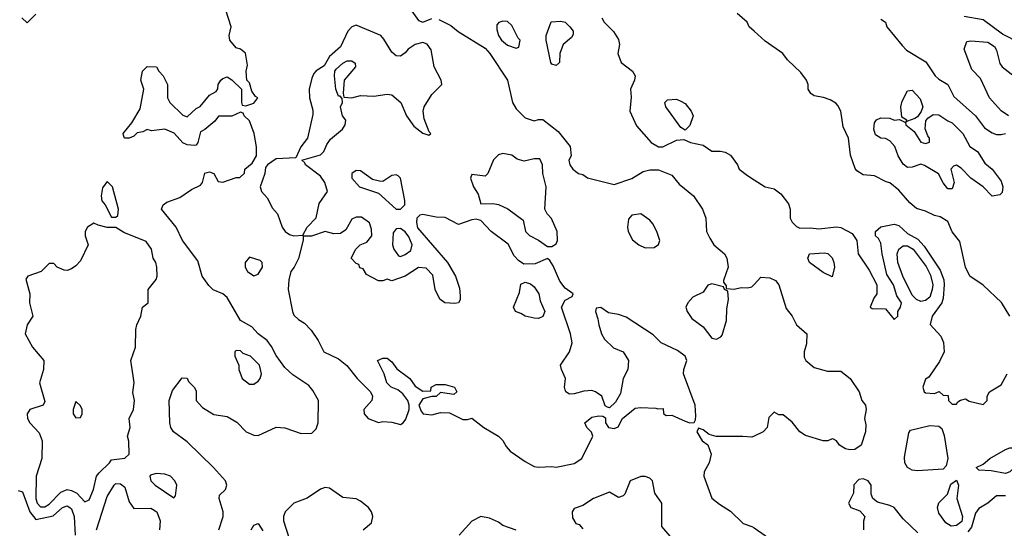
# Model space of a CAD drawing. Header units: inches. Extents: x 2380249 to 2585472, y 382747 to 546448.
# Tile 578 of 626: x 2556697 to 2561125, y 473596 to 475882. Entities that reach past the tile are written whole.
import ezdxf

# ---------------------------------------------------------------- set-up
doc = ezdxf.new("R2010")
doc.units = ezdxf.units.IN
doc.header["$MEASUREMENT"] = 0
doc.layers.add('C5457', color=7, linetype='Continuous')
doc.layers.add('C5467', color=7, linetype='Continuous')

msp = doc.modelspace()

# ---------------------------------------------------------------- linework, layer by layer
at = {"layer": 'C5457', "color": 4}
for points, elevation in [([(2556770, 475906), (2556730, 475868), (2556706, 475890)], 24), ([(2557592.7, 473590), (2557612.7, 473650), (2557612.3, 473670), (2557594, 473730), (2557595.3, 473744.7), (2557622, 473770), (2557628.7, 473790), (2557622, 473810), (2557569, 473870), (2557450, 473984.5), (2557389.2, 474030), (2557377.2, 474050), (2557372.7, 474070), (2557369.2, 474170), (2557384.7, 474215.3), (2557427.3, 474272.7), (2557450, 474271.3), (2557456, 474256), (2557482, 474230), (2557490, 474214), (2557490.8, 474170), (2557518.8, 474138.8), (2557570, 474107.3), (2557630, 474098.8), (2557673.7, 474073.7), (2557716, 474030), (2557750, 474015.5), (2557770, 474013.4), (2557850, 474051), (2557890, 474047.3), (2557962.8, 474022.8), (2558010, 474023.8), (2558030, 474044), (2558038.7, 474070), (2558040.9, 474170), (2558015.8, 474215.8), (2557997.4, 474237.4), (2557925.3, 474285.3), (2557890, 474319.3), (2557850, 474372.7), (2557830, 474412.7), (2557810, 474439.5), (2557769.2, 474470), (2557741.2, 474501.2), (2557689.3, 474530), (2557630, 474632.7), (2557610, 474649.3), (2557567.6, 474667.6), (2557547.6, 474687.6), (2557518, 474730), (2557498, 474798), (2557429.3, 474890), (2557401.2, 474950), (2557335.3, 475030), (2557342, 475050), (2557358.6, 475061.4), (2557417.5, 475082.5), (2557470, 475118), (2557510, 475138), (2557519, 475150), (2557530, 475192), (2557550, 475198), (2557570, 475191.3), (2557590, 475154), (2557610, 475152), (2557670, 475172), (2557687.3, 475172.7), (2557708.4, 475191.6), (2557709, 475210), (2557742.7, 475237.3), (2557762, 475270), (2557761.2, 475310), (2557752, 475370), (2557730, 475428), (2557706, 475450), (2557702, 475462), (2557690, 475466), (2557651.2, 475448.9), (2557591.3, 475448.7), (2557574.4, 475425.6), (2557530, 475389), (2557510, 475378), (2557498, 475330), (2557490, 475318), (2557483.6, 475316.4), (2557450, 475319), (2557430, 475329), (2557392, 475372), (2557350, 475389.4), (2557290, 475382), (2557270, 475388), (2557250, 475378), (2557226, 475374), (2557210, 475358), (2557190, 475348.7), (2557168, 475350), (2557163.1, 475363.1), (2557162, 475370), (2557202, 475418), (2557239.3, 475480.7), (2557255.3, 475570), (2557242, 475610), (2557248.7, 475650), (2557270, 475672), (2557312, 475670), (2557322, 475650), (2557342, 475630), (2557362, 475590), (2557362, 475530), (2557372, 475510), (2557430, 475452), (2557450, 475444.7), (2557490, 475482), (2557508.4, 475491.6), (2557550, 475542), (2557580.4, 475559.6), (2557588.7, 475571.3), (2557589, 475590), (2557602, 475610), (2557610, 475618), (2557630, 475624.7), (2557651.2, 475611.1), (2557694, 475570), (2557694, 475510), (2557698, 475498), (2557714, 475494), (2557750, 475506), (2557768, 475530), (2557757.2, 475537.2), (2557740.2, 475560.2), (2557730, 475598), (2557718, 475610), (2557715.3, 475650), (2557722, 475678), (2557712, 475732), (2557690, 475748.7), (2557670, 475755.3), (2557642, 475790), (2557639, 475810), (2557648.7, 475850), (2557624.5, 475924.5)], 24), ([(2558460.7, 475920.7), (2558490, 475878.8), (2558510, 475870.8), (2558550, 475886.8)], 24), ([(2559314.8, 475890), (2559326, 475870), (2559368, 475828), (2559390, 475792), (2559394, 475770), (2559387.3, 475730), (2559401, 475690), (2559452, 475650), (2559464.7, 475630), (2559461, 475610), (2559444, 475570), (2559446.4, 475533.6), (2559441, 475470), (2559470, 475404.7), (2559536, 475330), (2559570, 475310.8), (2559589.1, 475310.9), (2559650, 475341), (2559683.6, 475343.6), (2559714, 475330), (2559770, 475318), (2559810, 475291.3), (2559849.1, 475290.9), (2559870, 475286), (2559893.2, 475273.2), (2559924.7, 475230), (2559932, 475210), (2559970, 475181), (2560000, 475162.3)], 28), ([(2560000, 475830.2), (2559978, 475850), (2559968.7, 475870), (2559924, 475910)], 28), ([(2558582.5, 475882.5), (2558635.5, 475855.5), (2558668.7, 475828.7), (2558790, 475753.4), (2558810.5, 475730), (2558890.6, 475610), (2558913.4, 475510), (2558930, 475481), (2558970, 475441), (2559010, 475426.8), (2559030, 475434), (2559050, 475434), (2559118.8, 475378.8), (2559172.1, 475312.1), (2559177.3, 475270), (2559166.8, 475250), (2559171, 475230), (2559184.7, 475210), (2559210, 475191), (2559230, 475186), (2559250, 475171), (2559370, 475141), (2559450, 475167.7), (2559500.1, 475199.9), (2559530, 475207.7), (2559570, 475207.7), (2559630, 475182.8), (2559662, 475142), (2559727.3, 475090), (2559767.3, 475030), (2559782, 474990), (2559786, 474930), (2559799.8, 474899.8), (2559818, 474870), (2559866, 474830), (2559877.3, 474810), (2559882.8, 474770), (2559862, 474710), (2559862, 474702), (2559874, 474686), (2559874, 474674), (2559910, 474670.8), (2559941.6, 474678.4), (2559970, 474676.4), (2559990, 474681.6), (2560000, 474692.4)], 24), ([(2560000, 474010.1), (2559990, 474005.2), (2559949.3, 474009.3), (2559829, 474009), (2559797.2, 474017.2), (2559770, 474039), (2559750, 474046), (2559742, 474030), (2559766, 473990), (2559790.9, 473970.9), (2559806.8, 473930), (2559797.3, 473890), (2559774.8, 473850), (2559774, 473830), (2559810, 473731.3), (2559844.1, 473704.1), (2559894, 473674), (2559950, 473618), (2559990, 473604.7), (2560000, 473598)], 24), ([(2559639.7, 473539.7), (2559584, 473604), (2559585.2, 473710), (2559553.6, 473753.6), (2559542, 473810), (2559530, 473822), (2559510, 473828.7), (2559490, 473828.7), (2559442, 473810), (2559418, 473750), (2559410, 473742), (2559390, 473735.3), (2559350, 473758), (2559278, 473730), (2559230, 473699), (2559190, 473686), (2559182, 473670), (2559183.6, 473643.6), (2559198, 473618), (2559212.7, 473612.7), (2559230, 473594)], 24), ([(2556690, 473766.8), (2556710, 473760.7), (2556742.2, 473670), (2556770, 473635.8), (2556847.7, 473652.3), (2556890, 473690.4), (2556910, 473697.1), (2556922.8, 473690), (2556930, 473684), (2556941.5, 473650), (2556945.9, 473565.9)], 24), ([(2557042, 473590), (2557090, 473738.8), (2557121.2, 473790), (2557130, 473797.3), (2557150, 473796.3), (2557170, 473781), (2557190, 473716), (2557210, 473685.5), (2557286.6, 473686.6), (2557313, 473670), (2557328.2, 473630), (2557326, 473590)], 24), ([(2558242, 473590), (2558279.3, 473620.7), (2558285.2, 473650), (2558279.3, 473670), (2558265.2, 473690), (2558230, 473718.4), (2558210, 473729.5), (2558150, 473735.1), (2558090, 473776.2), (2558070, 473779.6), (2558050, 473771.6), (2557990, 473731.5), (2557930, 473709.6), (2557890.2, 473669.8), (2557883.2, 473650), (2557884, 473630), (2557908.7, 473550)], 24), ([(2558930, 473588), (2558870, 473609), (2558850, 473624), (2558810, 473642), (2558770, 473648.7), (2558730, 473628.7), (2558673.8, 473566.2)], 24), ([(2557738, 473590), (2557750, 473611), (2557770, 473618), (2557790, 473584.7)], 16)]:
    msp.add_lwpolyline(points, dxfattribs=dict(at, elevation=elevation))
for points, elevation in [([(2558210, 475856.9), (2558190, 475849.6), (2558172.4, 475830), (2558139.7, 475760.3), (2558090, 475716), (2558065.5, 475674.5), (2558030, 475652), (2558020.3, 475639.7), (2558010, 475619), (2557998.8, 475570), (2557999.5, 475530), (2558014.6, 475474.6), (2558015.1, 475455.1), (2557990.8, 475350), (2557960.7, 475310), (2557938.8, 475261.2), (2557850, 475256), (2557810.9, 475229.1), (2557802.8, 475217.2), (2557798.8, 475190), (2557778, 475130), (2557784.7, 475110), (2557810, 475082), (2557834.4, 475034.4), (2557856, 475010), (2557878, 474950), (2557891.3, 474930), (2557910, 474916), (2557930, 474911), (2557970, 474914), (2557989, 474950), (2558030, 474991.3), (2558044.1, 475055.9), (2558081.2, 475110), (2558069.3, 475150), (2558050, 475179), (2557982, 475230), (2557979, 475239), (2557966, 475250), (2558050, 475274.8), (2558065.2, 475290), (2558078.7, 475321.3), (2558095.2, 475344.8), (2558149.3, 475390), (2558161.2, 475410), (2558164, 475430), (2558149.2, 475450), (2558139, 475490), (2558148, 475510), (2558147.3, 475527.3), (2558138, 475538), (2558130, 475538), (2558119, 475570), (2558112.7, 475630), (2558114, 475650), (2558120.2, 475659.8), (2558150, 475686.8), (2558170, 475697.3), (2558190, 475697.3), (2558206, 475686), (2558206.8, 475670), (2558156.3, 475610), (2558151.3, 475551.3), (2558154, 475534), (2558190, 475530.8), (2558230, 475540.4), (2558290, 475538.7), (2558350, 475546.7), (2558370, 475543.8), (2558410.2, 475510.2), (2558436.4, 475450), (2558470, 475404), (2558510, 475371.3), (2558536.4, 475363.6), (2558546, 475370), (2558538, 475378), (2558516.6, 475436.6), (2558511.6, 475470), (2558516.3, 475490), (2558550, 475545.5), (2558595.3, 475590), (2558592.7, 475610), (2558560.5, 475670), (2558546.9, 475746.9), (2558530, 475772), (2558510, 475778.7), (2558474.8, 475770), (2558443.8, 475750), (2558430, 475732.3), (2558410, 475718), (2558390, 475719.5), (2558370, 475735.1), (2558334.9, 475794.9), (2558320.7, 475810)], 24), ([(2558870, 475875.3), (2558851.2, 475868.9), (2558842, 475858), (2558842.8, 475837.2), (2558850.7, 475810), (2558864, 475790), (2558890, 475766.8), (2558930, 475754), (2558942, 475758), (2558948, 475790), (2558939, 475799), (2558910, 475855.3), (2558890, 475874)], 28), ([(2559110, 475675.3), (2559090, 475682), (2559086, 475690), (2559064.5, 475790), (2559064.5, 475810), (2559087.3, 475872.7), (2559130, 475874.8), (2559150, 475870.7), (2559171, 475850), (2559186, 475830), (2559185.4, 475814.6), (2559178, 475802), (2559141, 475770), (2559126, 475730), (2559124.7, 475690)], 24), ([(2559690, 475386), (2559670, 475398), (2559602, 475490), (2559598, 475510), (2559610, 475522), (2559650, 475524.7), (2559670, 475516), (2559690, 475504.7), (2559716, 475470), (2559726, 475450), (2559710, 475406)], 28), ([(2558870, 475281.2), (2558850, 475274), (2558827.5, 475252.5), (2558802, 475190), (2558790, 475178), (2558730, 475186), (2558724.7, 475170), (2558738, 475130), (2558758, 475098), (2558770, 475054), (2558824, 475056), (2558850, 475050.6), (2558892.3, 475032.3), (2558961, 474981), (2558971.3, 474930), (2558990, 474911.3), (2559030, 474891), (2559070, 474862), (2559090, 474862), (2559110, 474874), (2559115.3, 474890), (2559113.2, 474930), (2559088.8, 474988.9), (2559068.8, 475008.9), (2559058, 475030), (2559064.5, 475130), (2559049.2, 475190), (2559048.7, 475230), (2559036, 475256), (2559010, 475257.2), (2558965.6, 475245.6), (2558934.8, 475254.8), (2558910, 475272.7)], 24), ([(2558210, 475204), (2558191.3, 475190), (2558191, 475170), (2558224.7, 475130), (2558310, 475102.8), (2558390, 475031), (2558410, 475031), (2558429, 475050), (2558429.3, 475070), (2558409.3, 475169.3), (2558399.5, 475179.5), (2558390, 475185.2), (2558370, 475181.2), (2558330, 475155.1), (2558315.5, 475155.5), (2558284.1, 475164.1), (2558230, 475202)], 24), ([(2557090, 475155.3), (2557070, 475126), (2557064, 475090), (2557067.1, 475067.1), (2557082, 475050), (2557110, 474994), (2557130, 474994), (2557138, 475002), (2557142, 475030), (2557114, 475130)], 28), ([(2558510, 475006.6), (2558496.8, 475003.2), (2558482.8, 474990), (2558480.7, 474970), (2558485.8, 474945.8), (2558620.7, 474790), (2558657.3, 474730), (2558675.3, 474675.3), (2558678.4, 474641.6), (2558677.1, 474622.9), (2558670.7, 474609.3), (2558654, 474606), (2558609.5, 474609.5), (2558586.6, 474626.6), (2558565.2, 474670), (2558554.5, 474734.5), (2558524.7, 474764.7), (2558490, 474768.7), (2558430.9, 474729.1), (2558370, 474708.7), (2558350, 474715.3), (2558330, 474708), (2558310, 474708), (2558256.4, 474736.4), (2558242, 474762), (2558227.3, 474767.3), (2558222, 474782), (2558210, 474786), (2558188, 474810), (2558208, 474850), (2558228, 474870), (2558258.6, 474881.4), (2558281.2, 474910), (2558279, 474941), (2558269.4, 474969.4), (2558233.8, 474993.8), (2558210, 474995.1), (2558190, 474985.2), (2558163.1, 474936.9), (2558139.5, 474920.5), (2558110, 474919.6), (2558070, 474929.6), (2558009.4, 474909.4), (2557971.6, 474908.4), (2557971.6, 474891.6), (2557950, 474808), (2557931.3, 474770), (2557916, 474750), (2557907.9, 474712.1), (2557903.8, 474670), (2557923.1, 474570), (2557930, 474554.8), (2557950, 474534), (2557978, 474518), (2558007.1, 474487.1), (2558039.8, 474439.8), (2558064.7, 474390), (2558130, 474357.3), (2558168.6, 474328.5), (2558214, 474270), (2558274.8, 474210), (2558282.8, 474190), (2558281, 474170), (2558244.7, 474130), (2558246, 474110), (2558264.7, 474090), (2558310, 474071.3), (2558330, 474076), (2558370, 474074), (2558410, 474062.8), (2558422, 474070), (2558433.6, 474086.4), (2558448.7, 474130), (2558448.7, 474150), (2558442, 474170), (2558420.2, 474200.2), (2558398, 474218), (2558368, 474230), (2558348.7, 474250), (2558335.3, 474290), (2558306, 474350), (2558330, 474361), (2558350, 474361), (2558370, 474344.7), (2558393.4, 474313.4), (2558451, 474270), (2558474.8, 474234.8), (2558510, 474212), (2558546, 474214), (2558548, 474230), (2558570, 474242), (2558610, 474242), (2558652, 474230), (2558662, 474210), (2558650, 474198), (2558590, 474206), (2558570, 474188), (2558550, 474188), (2558510, 474178), (2558491.3, 474150), (2558502, 474122), (2558511.2, 474111.1), (2558550, 474106), (2558590, 474116), (2558630, 474114.8), (2558690, 474084.7), (2558710, 474084.7), (2558730, 474091.3), (2558784.7, 474050), (2558850, 474011), (2558870, 473991), (2558884.4, 473964.4), (2558902.8, 473942.8), (2558970, 473896.3), (2559010, 473874.8), (2559030, 473870.7), (2559090, 473874), (2559110, 473870.7), (2559190, 473887.7), (2559225.2, 473910), (2559274, 474010), (2559268.8, 474028.9), (2559248, 474050), (2559238, 474070), (2559270, 474096), (2559302, 474102), (2559319.6, 474099.6), (2559332, 474092), (2559332, 474070), (2559344.7, 474050), (2559370, 474044.7), (2559388.4, 474051.6), (2559408, 474090), (2559464.5, 474135.5), (2559490, 474139.1), (2559556.9, 474136.9), (2559567.3, 474132.7), (2559590, 474134), (2559592.7, 474112.7), (2559603.6, 474103.6), (2559630, 474104.7), (2559690, 474077.3), (2559710, 474071), (2559730, 474072), (2559736.5, 474083.5), (2559738, 474102), (2559734, 474150), (2559682, 474290), (2559683.7, 474310), (2559697.2, 474350), (2559689, 474370), (2559655.3, 474395.3), (2559582, 474430), (2559545.4, 474465.4), (2559424.9, 474544.9), (2559390, 474557.6), (2559344.1, 474564.1), (2559310, 474588), (2559290, 474586), (2559286, 474570), (2559297.3, 474537.3), (2559300.7, 474510), (2559313.4, 474470), (2559326.2, 474446.2), (2559367.3, 474407.3), (2559411.3, 474390), (2559434.8, 474350), (2559431, 474310), (2559410.9, 474269.1), (2559398, 474202), (2559376.9, 474163.1), (2559350, 474138), (2559340.4, 474140.4), (2559330, 474146), (2559315.3, 474190), (2559286, 474210), (2559270, 474215.3), (2559233.2, 474213.2), (2559190, 474200.7), (2559170, 474199.5), (2559153.2, 474210), (2559150, 474218), (2559147.3, 474230), (2559152, 474270), (2559132.7, 474310), (2559129.2, 474330), (2559169.2, 474390), (2559181.2, 474430), (2559173.2, 474470), (2559134, 474590), (2559150, 474622), (2559182, 474638), (2559186, 474650), (2559150, 474675.3), (2559126.3, 474706.3), (2559096.4, 474776.4), (2559080.4, 474800.4), (2559070, 474808), (2559015.3, 474784.7), (2558963.7, 474783.7), (2558939.5, 474799.5), (2558920.1, 474820.1), (2558893.8, 474873.8), (2558817.2, 474930), (2558770, 474979), (2558750, 474985.2), (2558730, 474982.7), (2558670, 474961.2), (2558610, 474992.7), (2558570, 474994)], 24), ([(2559490, 475009.2), (2559450, 475004), (2559434, 474986), (2559430.6, 474950), (2559433.4, 474930), (2559452.8, 474892.8), (2559481, 474870), (2559510, 474857.3), (2559550, 474858), (2559569, 474871), (2559575.3, 474890), (2559562.7, 474930), (2559544.8, 474964.8), (2559530, 474981.2)], 24), ([(2557030, 474968), (2557002, 474950), (2556991.3, 474930), (2556991.3, 474910), (2557004.7, 474870), (2556970, 474798), (2556950, 474775.3), (2556930, 474762), (2556910, 474755.3), (2556896.4, 474756.4), (2556866, 474770), (2556850, 474786), (2556830, 474786), (2556794, 474750), (2556734, 474730), (2556724.7, 474715.3), (2556742.8, 474650), (2556740.7, 474610), (2556756, 474550), (2556731.3, 474510), (2556722, 474470), (2556754.8, 474410), (2556806, 474350), (2556804.7, 474310), (2556786, 474250), (2556810, 474166), (2556802, 474150), (2556742, 474130), (2556731.3, 474110), (2556732, 474090), (2556742, 474070), (2556784.9, 474024.9), (2556798, 473990), (2556796.3, 473910), (2556770.7, 473830), (2556768.9, 473730), (2556775.5, 473710), (2556790, 473693.4), (2556810, 473693), (2556830, 473704.9), (2556881.3, 473758.7), (2556910, 473770.4), (2556930, 473766.7), (2556954.4, 473754.4), (2556990, 473716), (2557010, 473724.7), (2557029.6, 473770.4), (2557042.9, 473830), (2557054.9, 473845.1), (2557101.2, 473890), (2557110, 473904.7), (2557169.1, 473910.9), (2557188.7, 473930), (2557188.4, 473988.4), (2557182, 474010), (2557194, 474050), (2557188.7, 474090), (2557209.1, 474130.9), (2557214, 474170), (2557206.3, 474206.3), (2557211.7, 474251.7), (2557197.2, 474350), (2557218, 474410), (2557219, 474490), (2557224, 474510), (2557242, 474550), (2557248.7, 474590), (2557275.3, 474610), (2557275.3, 474670), (2557310, 474714), (2557315.3, 474730), (2557314, 474770), (2557309, 474790), (2557297.2, 474810), (2557289, 474850), (2557265.6, 474885.6), (2557166, 474926), (2557130, 474948), (2557090, 474948.7), (2557050, 474958)], 28), ([(2558410, 474944), (2558390, 474942), (2558376, 474924), (2558374, 474870), (2558378.8, 474850), (2558401, 474821), (2558410, 474818), (2558430, 474826), (2558455.5, 474844.5), (2558461.2, 474870), (2558446.3, 474906.3), (2558430, 474928.7)], 24), ([(2557730, 474814), (2557711, 474790), (2557711, 474770), (2557721, 474750), (2557750, 474731), (2557770, 474738), (2557788.7, 474770), (2557788, 474790), (2557779, 474799)], 24), ([(2559030, 474539), (2559010, 474541.2), (2558969.5, 474549.5), (2558950, 474562), (2558926, 474570), (2558918, 474590), (2558944.7, 474655.3), (2558950, 474694), (2558970, 474702), (2558994.4, 474694.4), (2559010, 474682), (2559031, 474650), (2559038, 474618), (2559058, 474570), (2559050, 474548)], 24), ([(2559810, 474695.3), (2559791.6, 474688.4), (2559770, 474658), (2559724.7, 474635.3), (2559702, 474610), (2559692, 474590), (2559698, 474570), (2559719.8, 474539.8), (2559770, 474501), (2559810, 474451.3), (2559830, 474446), (2559850, 474456), (2559855.3, 474464.7), (2559875.6, 474530), (2559877, 474583), (2559884, 474624), (2559882, 474662), (2559866, 474670), (2559862, 474682)], 24), ([(2557670, 474395.3), (2557664.7, 474390), (2557664.7, 474370), (2557682, 474330), (2557682, 474310), (2557698, 474270), (2557730, 474244.7), (2557750, 474244.7), (2557770, 474258), (2557779, 474270), (2557784, 474290), (2557776, 474330), (2557735.3, 474370), (2557702, 474382), (2557690, 474393.2)], 28), ([(2556950, 474166), (2556938, 474130), (2556938, 474110), (2556950, 474092), (2556970, 474094), (2556978, 474110), (2556978, 474130), (2556970, 474146)], 32), ([(2557310, 473842), (2557285.4, 473834.6), (2557282, 473830), (2557286, 473810), (2557306, 473790), (2557390, 473734), (2557398, 473742), (2557404, 473790), (2557395.3, 473810), (2557375.3, 473830), (2557350, 473839)], 28)]:
    msp.add_lwpolyline(points, close=True, dxfattribs=dict(at, elevation=elevation))
at = {"layer": 'C5467', "color": 4}
for points, elevation in [([(2561195.8, 475775.8), (2561117.2, 475817.2), (2561030, 475881.6), (2560943.6, 475896.4)], 28), ([(2560570, 475884.7), (2560590, 475871.3), (2560596, 475850), (2560665.2, 475765.2), (2560685.5, 475745.5), (2560772.1, 475692.1), (2560814, 475630), (2560830, 475614), (2560870, 475591), (2560897.3, 475537.3), (2560995.5, 475450), (2561035.8, 475395.8), (2561070, 475372.7), (2561090, 475365.5), (2561110, 475365.5), (2561130, 475370.7)], 28), ([(2561150, 474549), (2561111.4, 474611.4), (2561030, 474689.3), (2560969.5, 474729.5), (2560949.5, 474769.5), (2560925.2, 474885.2), (2560890, 474928.7), (2560870, 474975.3), (2560835.5, 474995.5), (2560810, 475001.2), (2560770, 475021.2), (2560730, 475032.7), (2560699.3, 475059.3), (2560650, 475115.1), (2560610, 475149), (2560592.7, 475152.7), (2560540.2, 475180.2), (2560490, 475184), (2560462, 475202), (2560453.6, 475213.6), (2560432.5, 475272.5), (2560424, 475350), (2560400.2, 475400.2), (2560389.3, 475470), (2560376.2, 475496.2), (2560367, 475507), (2560341.5, 475521.5), (2560312.3, 475532.3), (2560270, 475539), (2560255.3, 475550), (2560242, 475570), (2560242, 475590), (2560235.3, 475610), (2560210, 475644), (2560150, 475702), (2560129, 475730), (2560050, 475785.2), (2560000, 475830.2)], 28), ([(2561144, 475450), (2561110, 475472), (2561058, 475530), (2561016.9, 475616.9), (2560978, 475658), (2560944, 475750), (2560956.4, 475783.6), (2560973.6, 475786.4), (2561050, 475780.4), (2561080.9, 475760.9), (2561090, 475744.7), (2561104.9, 475684.9), (2561114.9, 475670), (2561217.3, 475590)], 28), ([(2560000, 475162.3), (2560050, 475131), (2560090, 475121), (2560119.1, 475099.1), (2560154.4, 475054.4), (2560161, 475030), (2560161, 474990), (2560170, 474972), (2560190, 474952), (2560204.7, 474944.7), (2560253.2, 474946.8), (2560290, 474942), (2560370, 474950.8), (2560390, 474947.3), (2560441, 474921), (2560462, 474890), (2560466.8, 474830), (2560516.7, 474756.7), (2560551, 474690), (2560551.3, 474650), (2560538, 474630), (2560522, 474590), (2560530, 474584.7), (2560590, 474582), (2560630, 474534), (2560646, 474550), (2560646, 474570), (2560658, 474590), (2560662, 474610), (2560641.5, 474641.5), (2560626, 474690), (2560596.9, 474736.9), (2560575.1, 474830), (2560570, 474878), (2560558.6, 474898.6), (2560546, 474910), (2560546, 474930), (2560569.4, 474950.6), (2560630, 474963), (2560650, 474956.3), (2560690, 474921.3), (2560735.9, 474895.9), (2560764.7, 474864.7), (2560836.2, 474756.2), (2560852.4, 474712.4), (2560854.9, 474690), (2560850.4, 474630), (2560844.4, 474610), (2560801, 474550), (2560792, 474512), (2560839.8, 474459.8), (2560850.7, 474430.7), (2560854.8, 474390), (2560833.7, 474346.3), (2560784.7, 474275.3), (2560770, 474266), (2560758, 474230), (2560764.7, 474210), (2560770, 474204.7), (2560810, 474202), (2560831.6, 474211.6), (2560850, 474194), (2560872.7, 474192.7), (2560874, 474170), (2560890, 474154), (2560910, 474154), (2560915.3, 474164.7), (2560927.3, 474172.7), (2560950, 474178), (2560967.3, 474167.3), (2561030, 474152), (2561048, 474170), (2561048, 474190), (2561058, 474210), (2561110, 474241), (2561137.2, 474290)], 28), ([(2560000, 474692.4), (2560030, 474724.9), (2560070, 474722), (2560096, 474710), (2560110.4, 474690.4), (2560144.4, 474584.4), (2560170.5, 474550), (2560190, 474511), (2560236, 474470), (2560234.4, 474425.6), (2560224.7, 474390), (2560225.4, 474365.4), (2560232, 474350), (2560270, 474318.8), (2560330, 474302.8), (2560390, 474302), (2560432, 474270), (2560471.3, 474210), (2560484.7, 474170), (2560501, 474150), (2560502.8, 474130), (2560496, 474090), (2560502, 474062), (2560500.7, 474030), (2560481, 473970), (2560452, 473950), (2560430.6, 473949.4), (2560410, 473952.7), (2560384, 473970), (2560370, 473988.7), (2560356.4, 473996.4), (2560350, 473998), (2560330.6, 473989.4), (2560310, 473989.4), (2560230, 474012.7), (2560205.2, 474030), (2560170, 474074), (2560130, 474106), (2560110, 474106), (2560090, 474118), (2560066.4, 474093.6), (2560058, 474050), (2560041, 474030), (2560000, 474010.1)], 24), ([(2560736, 473576), (2560670, 473639), (2560629.5, 473689.5), (2560610, 473699.3), (2560554.5, 473714.5), (2560534, 473730), (2560525.2, 473750), (2560526, 473790), (2560513.2, 473810), (2560490, 473818), (2560470, 473816), (2560448.1, 473791.9), (2560446, 473754), (2560424.7, 473710), (2560434, 473690), (2560475.3, 473675.3), (2560498, 473650), (2560491.2, 473628.9), (2560491, 473590)], 28), ([(2561130, 473742.7), (2561090, 473742), (2561050.9, 473709.1), (2561010, 473685.2), (2560995.8, 473664.2), (2560977.8, 473602.2), (2560960.2, 473579.8)], 28), ([(2560000, 473598), (2560050, 473564.7), (2560061, 473550), (2560084.7, 473470), (2560052, 473430), (2560030, 473422), (2560010, 473424), (2560000, 473431.5)], 24)]:
    msp.add_lwpolyline(points, dxfattribs=dict(at, elevation=elevation))
at = {"layer": 'C5467', "color": 4, "elevation": 24}
for points in [[(2560682, 475422), (2560686, 475430), (2560663.1, 475443.1), (2560658.7, 475490), (2560665.1, 475514.9), (2560690, 475562), (2560710, 475564.7), (2560746, 475526), (2560758.8, 475490), (2560750.9, 475469.1), (2560734.4, 475445.6), (2560722.8, 475437.2), (2560690, 475426)], [(2561070, 475088.7), (2561029, 475130), (2560974, 475170), (2560930, 475215.3), (2560910, 475228.7), (2560896.9, 475223.1), (2560884.7, 475210), (2560898.8, 475150), (2560890, 475122), (2560870, 475122), (2560850, 475148), (2560829.1, 475189.1), (2560766.3, 475226.3), (2560750, 475233.2), (2560710, 475219.3), (2560690, 475217.2), (2560670, 475233.2), (2560647.3, 475270), (2560632, 475312), (2560610, 475338), (2560590, 475348), (2560570, 475348.7), (2560544.8, 475364.8), (2560537.2, 475390), (2560541.5, 475418.5), (2560550, 475431.3), (2560570, 475441), (2560610, 475438.8), (2560630, 475431), (2560652.7, 475432.7), (2560679.6, 475419.6), (2560682, 475410), (2560719.1, 475379.1), (2560750, 475331.3), (2560770, 475324.7), (2560788, 475332), (2560788.7, 475350), (2560780.1, 475360.1), (2560768.8, 475391.1), (2560772.1, 475427.9), (2560780.1, 475439.9), (2560804.1, 475455.9), (2560830, 475454), (2560870, 475426.8), (2560890, 475418.8), (2560938.8, 475370), (2560970, 475311.3), (2561004.7, 475290), (2561036.7, 475236.7), (2561070.7, 475210), (2561110, 475156), (2561117.3, 475130), (2561115.3, 475104.7), (2561104.7, 475095.3)], [(2560350, 474726), (2560310, 474745.2), (2560249, 474790), (2560241.2, 474810), (2560249.2, 474830), (2560314.4, 474834.4), (2560330.6, 474830.6), (2560350, 474811.3), (2560358.8, 474790), (2560361, 474770)], [(2560750, 474616), (2560730, 474624.8), (2560710, 474643.5), (2560668.4, 474730), (2560646.3, 474790), (2560643.6, 474830), (2560649.7, 474850.3), (2560670, 474866), (2560690, 474864.9), (2560714.9, 474850), (2560772.9, 474772.8), (2560793, 474733.1), (2560802.9, 474690), (2560800.7, 474670), (2560790, 474635.1), (2560770, 474619.7)], [(2560734.2, 473854.2), (2560710, 473857.2), (2560689.4, 473869.4), (2560677.2, 473890), (2560675.5, 473915.5), (2560694.8, 474025.2), (2560702.9, 474037.1), (2560790, 474057.6), (2560830, 474054.9), (2560844.4, 474044.4), (2560853.7, 474013.7), (2560870.6, 473909.4), (2560863.5, 473876.5), (2560850, 473862)], [(2561130, 473842), (2561065.2, 473854.8), (2561010, 473858), (2560998, 473870), (2561030, 473884.7), (2561059.3, 473910), (2561130, 473950.5), (2561150, 473958), (2561190, 473957.3), (2561201, 473950), (2561202.8, 473930), (2561170.5, 473870), (2561150, 473849.4)], [(2560886, 473606), (2560861, 473621), (2560830, 473664), (2560823.7, 473690), (2560829.6, 473710.4), (2560868.7, 473750), (2560884.7, 473795.3), (2560910, 473812), (2560918, 473790), (2560911, 473730), (2560937, 473650), (2560933, 473627), (2560910, 473608.2)]]:
    msp.add_lwpolyline(points, close=True, dxfattribs=at)

doc.saveas('drawing.dxf')
